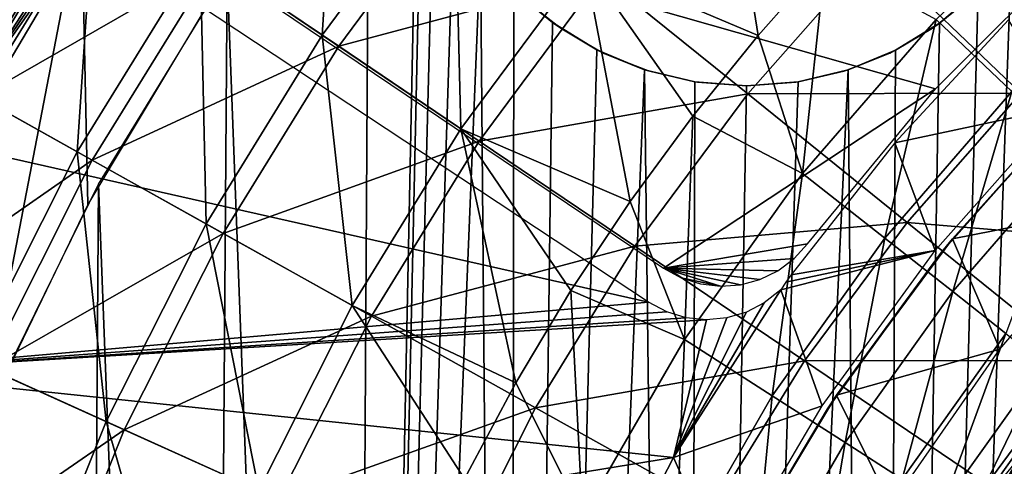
# Model space of a CAD drawing. Header units: millimetres. Extents: x -208 to -25, y 23 to 205.
# Tile 398 of 635: x -139.83 to -130.53, y 123.53 to 127.75. Entities that reach past the tile are written whole.
import ezdxf

# ---------------------------------------------------------------- set-up
doc = ezdxf.new("R2010")
doc.units = ezdxf.units.MM
doc.header["$LTSCALE"] = 65.185185
for name, color, linetype in [('136', 7, 'CONTINUOUS'), ('2', 7, 'CONTINUOUS'), ('27', 7, 'CONTINUOUS'), ('29', 7, 'CONTINUOUS'), ('4', 7, 'CONTINUOUS'), ('5', 7, 'CONTINUOUS'), ('520', 7, 'CONTINUOUS'), ('528', 7, 'CONTINUOUS'), ('530', 7, 'CONTINUOUS'), ('540', 7, 'CONTINUOUS'), ('546', 7, 'CONTINUOUS'), ('547', 7, 'CONTINUOUS'), ('9', 7, 'CONTINUOUS')]:
    doc.layers.add(name, color=color, linetype=linetype)

msp = doc.modelspace()

# ---------------------------------------------------------------- linework, layer by layer
at = {"layer": '136', "linetype": 'CONTINUOUS'}
for points in [[(-131.1796, 127.0982, -148.76), (-129.837, 128.4407, -148.76), (-139.9729, 129.6015, -148.76), (-131.1796, 127.0982, -148.76)], [(-133.7477, 125.4026, -148.76), (-131.1796, 127.0982, -148.76), (-139.9729, 129.6015, -148.76), (-133.7477, 125.4026, -148.76)], [(-132.3873, 125.6332, -148.76), (-131.1796, 127.0982, -148.76), (-133.7477, 125.4026, -148.76), (-132.3873, 125.6332, -148.76)], [(-132.5155, 125.4921, -148.76), (-132.3873, 125.6332, -148.76), (-133.7477, 125.4026, -148.76), (-132.5155, 125.4921, -148.76)], [(-132.6671, 125.3785, -148.76), (-132.5155, 125.4921, -148.76), (-133.7477, 125.4026, -148.76), (-132.6671, 125.3785, -148.76)], [(-132.8373, 125.2954, -148.76), (-132.6671, 125.3785, -148.76), (-133.7477, 125.4026, -148.76), (-132.8373, 125.2954, -148.76)], [(-133.0214, 125.2457, -148.76), (-132.8373, 125.2954, -148.76), (-133.7477, 125.4026, -148.76), (-133.0214, 125.2457, -148.76)], [(-133.2115, 125.2319, -148.76), (-133.0214, 125.2457, -148.76), (-133.7477, 125.4026, -148.76), (-133.2115, 125.2319, -148.76)], [(-133.5802, 125.3116, -148.76), (-133.2115, 125.2319, -148.76), (-133.7477, 125.4026, -148.76), (-133.5802, 125.3116, -148.76)], [(-133.3996, 125.2543, -148.76), (-133.2115, 125.2319, -148.76), (-133.5802, 125.3116, -148.76), (-133.3996, 125.2543, -148.76)]]:
    msp.add_3dface(points, dxfattribs=at)
at = {"layer": '2', "linetype": 'CONTINUOUS'}
for points in [[(-129.7811, 127.0436, 4.24), (-129.9255, 126.8979, -39.76), (-131.0168, 125.6806, 4.24), (-129.7811, 127.0436, 4.24)], [(-129.9255, 126.8979, -39.76), (-131.1306, 125.5406, -39.76), (-131.0168, 125.6806, 4.24), (-129.9255, 126.8979, -39.76)], [(-131.0168, 125.6806, 4.24), (-131.1306, 125.5406, -39.76), (-132.1134, 124.2021, 4.24), (-131.0168, 125.6806, 4.24)], [(-131.1306, 125.5406, -39.76), (-132.1987, 124.0735, -39.76), (-132.1134, 124.2021, 4.24), (-131.1306, 125.5406, -39.76)], [(-132.1134, 124.2021, 4.24), (-132.1987, 124.0735, -39.76), (-133.0582, 122.6261, 4.24), (-132.1134, 124.2021, 4.24)], [(-132.1987, 124.0735, -39.76), (-133.1192, 122.5112, -39.76), (-133.0582, 122.6261, 4.24), (-132.1987, 124.0735, -39.76)]]:
    msp.add_3dface(points, dxfattribs=at)
at = {"layer": '27', "linetype": 'CONTINUOUS'}
for points in [[(-140.4626, 126.8029, -167.76), (-139.2471, 128.8251, -167.76), (-140.1914, 123.9287, -167.76), (-140.4626, 126.8029, -167.76)], [(-140.1914, 123.9287, -167.76), (-139.2471, 128.8251, -167.76), (-139.1888, 126.0048, -167.76), (-140.1914, 123.9287, -167.76)], [(-139.2471, 128.8251, -167.76), (-137.9962, 127.9972, -167.76), (-139.1888, 126.0048, -167.76), (-139.2471, 128.8251, -167.76)]]:
    msp.add_3dface(points, dxfattribs=at)
at = {"layer": '29', "linetype": 'CONTINUOUS'}
for points in [[(-139.1996, 128.5949, -148.76), (-140.4091, 126.5523, -148.76), (-133.8911, 125.0813, -148.76), (-139.1996, 128.5949, -148.76)], [(-140.4091, 126.5523, -148.76), (-141.4296, 124.4265, -148.76), (-133.8911, 125.0813, -148.76), (-140.4091, 126.5523, -148.76)], [(-133.654, 123.6134, -148.76), (-132.6415, 125.1987, -148.76), (-132.7962, 125.076, -148.76), (-133.654, 123.6134, -148.76)], [(-133.8911, 125.0813, -148.76), (-141.4296, 124.4265, -148.76), (-133.7163, 124.9895, -148.76), (-133.8911, 125.0813, -148.76)], [(-132.9655, 124.9876, -148.76), (-133.654, 123.6134, -148.76), (-132.7962, 125.076, -148.76), (-132.9655, 124.9876, -148.76)], [(-133.7163, 124.9895, -148.76), (-141.4296, 124.4265, -148.76), (-133.5335, 124.9342, -148.76), (-133.7163, 124.9895, -148.76)], [(-133.5335, 124.9342, -148.76), (-141.4296, 124.4265, -148.76), (-133.3411, 124.9153, -148.76), (-133.5335, 124.9342, -148.76)], [(-133.151, 124.9332, -148.76), (-133.654, 123.6134, -148.76), (-132.9655, 124.9876, -148.76), (-133.151, 124.9332, -148.76)], [(-133.3411, 124.9153, -148.76), (-133.654, 123.6134, -148.76), (-133.151, 124.9332, -148.76), (-133.3411, 124.9153, -148.76)], [(-141.4296, 124.4265, -148.76), (-133.654, 123.6134, -148.76), (-133.3411, 124.9153, -148.76), (-141.4296, 124.4265, -148.76)], [(-133.654, 123.6134, -148.76), (-141.4296, 124.4265, -148.76), (-142.2636, 122.21, -148.76), (-133.654, 123.6134, -148.76)], [(-134.5062, 121.9512, -148.76), (-133.654, 123.6134, -148.76), (-142.2636, 122.21, -148.76), (-134.5062, 121.9512, -148.76)]]:
    msp.add_3dface(points, dxfattribs=at)
at = {"layer": '4', "linetype": 'CONTINUOUS'}
for points in [[(-129.7811, 127.0436, 4.24), (-131.0168, 125.6806, 4.24), (-129.4025, 125.9992, 4.24), (-129.7811, 127.0436, 4.24)], [(-129.4025, 125.9992, 4.24), (-131.0168, 125.6806, 4.24), (-130.5712, 124.6351, 4.24), (-129.4025, 125.9992, 4.24)], [(-131.0168, 125.6806, 4.24), (-132.1134, 124.2021, 4.24), (-130.5712, 124.6351, 4.24), (-131.0168, 125.6806, 4.24)], [(-130.5712, 124.6351, 4.24), (-132.1134, 124.2021, 4.24), (-131.5966, 123.1585, 4.24), (-130.5712, 124.6351, 4.24)], [(-132.1134, 124.2021, 4.24), (-133.0582, 122.6261, 4.24), (-131.5966, 123.1585, 4.24), (-132.1134, 124.2021, 4.24)]]:
    msp.add_3dface(points, dxfattribs=at)
at = {"layer": '5', "linetype": 'CONTINUOUS'}
for points in [[(-131.5636, 126.5857, -148.76), (-129.9822, 126.9233, -39.76), (-130.489, 127.7502, -148.76), (-131.5636, 126.5857, -148.76)], [(-131.1823, 125.5694, -39.76), (-129.9822, 126.9233, -39.76), (-131.5636, 126.5857, -148.76), (-131.1823, 125.5694, -39.76)], [(-132.541, 125.3393, -148.76), (-131.1823, 125.5694, -39.76), (-131.5636, 126.5857, -148.76), (-132.541, 125.3393, -148.76)], [(-132.25, 124.1015, -39.76), (-131.1823, 125.5694, -39.76), (-132.6415, 125.1987, -148.76), (-132.25, 124.1015, -39.76)], [(-132.6415, 125.1987, -148.76), (-131.1823, 125.5694, -39.76), (-132.5914, 125.2692, -148.76), (-132.6415, 125.1987, -148.76)], [(-132.5914, 125.2692, -148.76), (-131.1823, 125.5694, -39.76), (-132.541, 125.3393, -148.76), (-132.5914, 125.2692, -148.76)], [(-133.654, 123.6134, -148.76), (-132.25, 124.1015, -39.76), (-132.6415, 125.1987, -148.76), (-133.654, 123.6134, -148.76)], [(-133.1739, 122.5325, -39.76), (-132.25, 124.1015, -39.76), (-133.654, 123.6134, -148.76), (-133.1739, 122.5325, -39.76)], [(-134.5062, 121.9512, -148.76), (-133.1739, 122.5325, -39.76), (-133.654, 123.6134, -148.76), (-134.5062, 121.9512, -148.76)]]:
    msp.add_3dface(points, dxfattribs=at)
at = {"layer": '520', "linetype": 'CONTINUOUS'}
msp.add_3dface([(-130.0966, 123.9692, 11.8717), (-130.5234, 123.4443, 10.3214), (-130.5928, 123.272, 11.8717), (-130.0966, 123.9692, 11.8717)], dxfattribs=at)
at = {"layer": '528', "linetype": 'CONTINUOUS'}
for points in [[(-129.7788, 129.0821, 25.5508), (-130.4579, 127.0711, 23.3991), (-131.1729, 127.7528, 25.5508), (-129.7788, 129.0821, 25.5508)], [(-132.2182, 128.3224, 27.6163), (-132.4343, 126.2971, 25.5508), (-132.8549, 127.6032, 27.6163), (-132.2182, 128.3224, 27.6163)], [(-131.1729, 127.7528, 25.5508), (-132.4343, 126.2971, 25.5508), (-132.2182, 128.3224, 27.6163), (-131.1729, 127.7528, 25.5508)], [(-131.1729, 127.7528, 25.5508), (-131.6577, 125.6864, 23.3991), (-132.4343, 126.2971, 25.5508), (-131.1729, 127.7528, 25.5508)], [(-130.4579, 127.0711, 23.3991), (-131.6577, 125.6864, 23.3991), (-131.1729, 127.7528, 25.5508), (-130.4579, 127.0711, 23.3991)], [(-132.8549, 127.6032, 27.6163), (-132.4343, 126.2971, 25.5508), (-133.4719, 126.8392, 27.6163), (-132.8549, 127.6032, 27.6163)], [(-130.4579, 127.0711, 23.3991), (-131.0159, 125.1817, 21.1767), (-131.6577, 125.6864, 23.3991), (-130.4579, 127.0711, 23.3991)], [(-129.867, 126.5077, 21.1767), (-131.0159, 125.1817, 21.1767), (-130.4579, 127.0711, 23.3991), (-129.867, 126.5077, 21.1767)], [(-133.4719, 126.8392, 27.6163), (-133.5516, 124.728, 25.5508), (-134.0635, 126.0329, 27.6163), (-133.4719, 126.8392, 27.6163)], [(-132.4343, 126.2971, 25.5508), (-133.5516, 124.728, 25.5508), (-133.4719, 126.8392, 27.6163), (-132.4343, 126.2971, 25.5508)], [(-129.867, 126.5077, 21.1767), (-130.5128, 124.7861, 18.8973), (-131.0159, 125.1817, 21.1767), (-129.867, 126.5077, 21.1767)], [(-132.4343, 126.2971, 25.5508), (-132.7205, 124.1939, 23.3991), (-133.5516, 124.728, 25.5508), (-132.4343, 126.2971, 25.5508)], [(-131.6577, 125.6864, 23.3991), (-132.7205, 124.1939, 23.3991), (-132.4343, 126.2971, 25.5508), (-131.6577, 125.6864, 23.3991)], [(-134.0635, 126.0329, 27.6163), (-133.5516, 124.728, 25.5508), (-134.6229, 125.19, 27.6163), (-134.0635, 126.0329, 27.6163)], [(-131.6577, 125.6864, 23.3991), (-132.0337, 123.7525, 21.1767), (-132.7205, 124.1939, 23.3991), (-131.6577, 125.6864, 23.3991)], [(-131.0159, 125.1817, 21.1767), (-132.0337, 123.7525, 21.1767), (-131.6577, 125.6864, 23.3991), (-131.0159, 125.1817, 21.1767)], [(-134.6229, 125.19, 27.6163), (-134.5147, 123.0599, 25.5508), (-135.1444, 124.3171, 27.6163), (-134.6229, 125.19, 27.6163)], [(-133.5516, 124.728, 25.5508), (-134.5147, 123.0599, 25.5508), (-134.6229, 125.19, 27.6163), (-133.5516, 124.728, 25.5508)], [(-131.0159, 125.1817, 21.1767), (-131.4952, 123.4065, 18.8973), (-132.0337, 123.7525, 21.1767), (-131.0159, 125.1817, 21.1767)], [(-130.5128, 124.7861, 18.8973), (-131.4952, 123.4065, 18.8973), (-131.0159, 125.1817, 21.1767), (-130.5128, 124.7861, 18.8973)], [(-130.5128, 124.7861, 18.8973), (-131.1085, 123.158, 16.5747), (-131.4952, 123.4065, 18.8973), (-130.5128, 124.7861, 18.8973)], [(-130.1515, 124.5019, 16.5747), (-131.1085, 123.158, 16.5747), (-130.5128, 124.7861, 18.8973), (-130.1515, 124.5019, 16.5747)], [(-133.5516, 124.728, 25.5508), (-133.6366, 122.6072, 23.3991), (-134.5147, 123.0599, 25.5508), (-133.5516, 124.728, 25.5508)], [(-132.7205, 124.1939, 23.3991), (-133.6366, 122.6072, 23.3991), (-133.5516, 124.728, 25.5508), (-132.7205, 124.1939, 23.3991)], [(-130.1515, 124.5019, 16.5747), (-130.8759, 123.0085, 14.2233), (-131.1085, 123.158, 16.5747), (-130.1515, 124.5019, 16.5747)], [(-129.9342, 124.331, 14.2233), (-130.8759, 123.0085, 14.2233), (-130.1515, 124.5019, 16.5747), (-129.9342, 124.331, 14.2233)], [(-135.1444, 124.3171, 27.6163), (-134.5147, 123.0599, 25.5508), (-135.6282, 123.4119, 27.6164), (-135.1444, 124.3171, 27.6163)], [(-129.9342, 124.331, 14.2233), (-130.5928, 123.272, 11.8717), (-130.8759, 123.0085, 14.2233), (-129.9342, 124.331, 14.2233)], [(-130.0966, 123.9692, 11.8717), (-130.5928, 123.272, 11.8717), (-129.9342, 124.331, 14.2233), (-130.0966, 123.9692, 11.8717)], [(-132.7205, 124.1939, 23.3991), (-132.9109, 122.2331, 21.1767), (-133.6366, 122.6072, 23.3991), (-132.7205, 124.1939, 23.3991)], [(-132.0337, 123.7525, 21.1767), (-132.9109, 122.2331, 21.1767), (-132.7205, 124.1939, 23.3991), (-132.0337, 123.7525, 21.1767)], [(-132.0337, 123.7525, 21.1767), (-132.342, 121.9398, 18.8973), (-132.9109, 122.2331, 21.1767), (-132.0337, 123.7525, 21.1767)], [(-131.4952, 123.4065, 18.8973), (-132.342, 121.9398, 18.8973), (-132.0337, 123.7525, 21.1767), (-131.4952, 123.4065, 18.8973)]]:
    msp.add_3dface(points, dxfattribs=at)
at = {"layer": '530', "linetype": 'CONTINUOUS'}
for points in [[(-138.1268, 128.386, 33.6882), (-136.8107, 130.1655, 33.6882), (-136.9721, 127.6056, 31.5115), (-138.1268, 128.386, 33.6882)], [(-136.9721, 127.6056, 31.5115), (-136.8107, 130.1655, 33.6882), (-135.7264, 129.2899, 31.5115), (-136.9721, 127.6056, 31.5115)], [(-132.8549, 127.6032, 27.6163), (-134.4966, 128.297, 29.4664), (-133.2011, 129.7689, 29.4664), (-132.8549, 127.6032, 27.6163)], [(-132.2182, 128.3224, 27.6163), (-132.8549, 127.6032, 27.6163), (-133.2011, 129.7689, 29.4664), (-132.2182, 128.3224, 27.6163)], [(-140.3314, 127.0846, 35.9796), (-139.937, 129.6095, 38.3676), (-139.1177, 129.0558, 35.9796), (-140.3314, 127.0846, 35.9796)], [(-141.0975, 127.5126, 58.6226), (-139.0038, 128.9787, 60.9996), (-139.8448, 129.5471, 58.6226), (-141.0975, 127.5126, 58.6226)], [(-136.9721, 127.6056, 31.5115), (-135.7264, 129.2899, 31.5115), (-135.6625, 126.7205, 29.4664), (-136.9721, 127.6056, 31.5115)], [(-135.6625, 126.7205, 29.4664), (-135.7264, 129.2899, 31.5115), (-134.4966, 128.297, 29.4664), (-135.6625, 126.7205, 29.4664)], [(-136.8176, 127.5011, 65.439), (-135.5812, 129.1728, 65.439), (-137.9921, 128.2949, 63.2777), (-136.8176, 127.5011, 65.439)], [(-136.8176, 127.5011, 65.439), (-134.3341, 128.1657, 67.4665), (-135.5812, 129.1728, 65.439), (-136.8176, 127.5011, 65.439)], [(-140.3314, 127.0846, 35.9796), (-139.1177, 129.0558, 35.9796), (-139.2873, 126.5014, 33.6882), (-140.3314, 127.0846, 35.9796)], [(-139.2873, 126.5014, 33.6882), (-139.1177, 129.0558, 35.9796), (-138.1268, 128.386, 33.6882), (-139.2873, 126.5014, 33.6882)], [(-140.2113, 127.0176, 60.9996), (-139.0038, 128.9787, 60.9996), (-141.0975, 127.5126, 58.6226), (-140.2113, 127.0176, 60.9996)], [(-140.2113, 127.0176, 60.9996), (-137.9921, 128.2949, 63.2777), (-139.0038, 128.9787, 60.9996), (-140.2113, 127.0176, 60.9996)], [(-139.2873, 126.5014, 33.6882), (-138.1268, 128.386, 33.6882), (-138.0705, 125.8216, 31.5115), (-139.2873, 126.5014, 33.6882)], [(-138.0705, 125.8216, 31.5115), (-138.1268, 128.386, 33.6882), (-136.9721, 127.6056, 31.5115), (-138.0705, 125.8216, 31.5115)], [(-132.9524, 127.0501, 69.3445), (-131.7682, 128.3956, 69.3445), (-134.3341, 128.1657, 67.4665), (-132.9524, 127.0501, 69.3445)], [(-132.9524, 127.0501, 69.3445), (-130.3713, 127.0568, 71.0583), (-131.7682, 128.3956, 69.3445), (-132.9524, 127.0501, 69.3445)], [(-130.3713, 127.0568, 71.0583), (-129.1959, 128.1833, 71.0583), (-131.7682, 128.3956, 69.3445), (-130.3713, 127.0568, 71.0583)], [(-139.1453, 126.422, 63.2777), (-137.9921, 128.2949, 63.2777), (-140.2113, 127.0176, 60.9996), (-139.1453, 126.422, 63.2777)], [(-139.1453, 126.422, 63.2777), (-136.8176, 127.5011, 65.439), (-137.9921, 128.2949, 63.2777), (-139.1453, 126.422, 63.2777)], [(-134.0635, 126.0329, 27.6163), (-135.6625, 126.7205, 29.4664), (-134.4966, 128.297, 29.4664), (-134.0635, 126.0329, 27.6163)], [(-132.8549, 127.6032, 27.6163), (-133.4719, 126.8392, 27.6163), (-134.4966, 128.297, 29.4664), (-132.8549, 127.6032, 27.6163)], [(-133.4719, 126.8392, 27.6163), (-134.0635, 126.0329, 27.6163), (-134.4966, 128.297, 29.4664), (-133.4719, 126.8392, 27.6163)], [(-135.4895, 126.6035, 67.4665), (-134.3341, 128.1657, 67.4665), (-136.8176, 127.5011, 65.439), (-135.4895, 126.6035, 67.4665)], [(-135.4895, 126.6035, 67.4665), (-132.9524, 127.0501, 69.3445), (-134.3341, 128.1657, 67.4665), (-135.4895, 126.6035, 67.4665)], [(-138.0705, 125.8216, 31.5115), (-136.9721, 127.6056, 31.5115), (-136.6906, 125.0508, 29.4664), (-138.0705, 125.8216, 31.5115)], [(-136.6906, 125.0508, 29.4664), (-136.9721, 127.6056, 31.5115), (-135.6625, 126.7205, 29.4664), (-136.6906, 125.0508, 29.4664)], [(-137.9077, 125.7307, 65.439), (-136.8176, 127.5011, 65.439), (-139.1453, 126.422, 63.2777), (-137.9077, 125.7307, 65.439)], [(-137.9077, 125.7307, 65.439), (-135.4895, 126.6035, 67.4665), (-136.8176, 127.5011, 65.439), (-137.9077, 125.7307, 65.439)], [(-140.2837, 124.5251, 33.6882), (-140.3314, 127.0846, 35.9796), (-139.2873, 126.5014, 33.6882), (-140.2837, 124.5251, 33.6882)], [(-141.2482, 124.961, 60.9996), (-139.1453, 126.422, 63.2777), (-140.2113, 127.0176, 60.9996), (-141.2482, 124.961, 60.9996)], [(-134.0182, 125.6091, 69.3445), (-132.9524, 127.0501, 69.3445), (-135.4895, 126.6035, 67.4665), (-134.0182, 125.6091, 69.3445)], [(-134.0182, 125.6091, 69.3445), (-131.447, 125.8346, 71.0583), (-132.9524, 127.0501, 69.3445), (-134.0182, 125.6091, 69.3445)], [(-131.447, 125.8346, 71.0583), (-130.3713, 127.0568, 71.0583), (-132.9524, 127.0501, 69.3445), (-131.447, 125.8346, 71.0583)], [(-131.447, 125.8346, 71.0583), (-128.8706, 125.6184, 72.5944), (-130.3713, 127.0568, 71.0583), (-131.447, 125.8346, 71.0583)], [(-135.1444, 124.3171, 27.6163), (-136.6906, 125.0508, 29.4664), (-135.6625, 126.7205, 29.4664), (-135.1444, 124.3171, 27.6163)], [(-134.0635, 126.0329, 27.6163), (-134.6229, 125.19, 27.6163), (-135.6625, 126.7205, 29.4664), (-134.0635, 126.0329, 27.6163)], [(-134.6229, 125.19, 27.6163), (-135.1444, 124.3171, 27.6163), (-135.6625, 126.7205, 29.4664), (-134.6229, 125.19, 27.6163)], [(-136.5082, 124.9489, 67.4665), (-135.4895, 126.6035, 67.4665), (-137.9077, 125.7307, 65.439), (-136.5082, 124.9489, 67.4665)], [(-136.5082, 124.9489, 67.4665), (-134.0182, 125.6091, 69.3445), (-135.4895, 126.6035, 67.4665), (-136.5082, 124.9489, 67.4665)], [(-140.1355, 124.4581, 63.2777), (-139.1453, 126.422, 63.2777), (-141.2482, 124.961, 60.9996), (-140.1355, 124.4581, 63.2777)], [(-140.2837, 124.5251, 33.6882), (-139.2873, 126.5014, 33.6882), (-139.0137, 123.951, 31.5115), (-140.2837, 124.5251, 33.6882)], [(-140.1355, 124.4581, 63.2777), (-137.9077, 125.7307, 65.439), (-139.1453, 126.422, 63.2777), (-140.1355, 124.4581, 63.2777)], [(-139.0137, 123.951, 31.5115), (-139.2873, 126.5014, 33.6882), (-138.0705, 125.8216, 31.5115), (-139.0137, 123.951, 31.5115)], [(-139.0137, 123.951, 31.5115), (-138.0705, 125.8216, 31.5115), (-137.5734, 123.2999, 29.4664), (-139.0137, 123.951, 31.5115)], [(-137.5734, 123.2999, 29.4664), (-138.0705, 125.8216, 31.5115), (-136.6906, 125.0508, 29.4664), (-137.5734, 123.2999, 29.4664)], [(-132.4151, 124.5256, 71.0583), (-131.447, 125.8346, 71.0583), (-134.0182, 125.6091, 69.3445), (-132.4151, 124.5256, 71.0583)], [(-132.4151, 124.5256, 71.0583), (-129.8297, 124.5287, 72.5944), (-131.447, 125.8346, 71.0583), (-132.4151, 124.5256, 71.0583)], [(-129.8297, 124.5287, 72.5944), (-128.8706, 125.6184, 72.5944), (-131.447, 125.8346, 71.0583), (-129.8297, 124.5287, 72.5944)], [(-138.8437, 123.8741, 65.439), (-137.9077, 125.7307, 65.439), (-140.1355, 124.4581, 63.2777), (-138.8437, 123.8741, 65.439)], [(-138.8437, 123.8741, 65.439), (-136.5082, 124.9489, 67.4665), (-137.9077, 125.7307, 65.439), (-138.8437, 123.8741, 65.439)], [(-134.9579, 124.0828, 69.3445), (-134.0182, 125.6091, 69.3445), (-136.5082, 124.9489, 67.4665), (-134.9579, 124.0828, 69.3445)], [(-134.9579, 124.0828, 69.3445), (-132.4151, 124.5256, 71.0583), (-134.0182, 125.6091, 69.3445), (-134.9579, 124.0828, 69.3445)], [(-135.6282, 123.4119, 27.6164), (-137.5734, 123.2999, 29.4664), (-136.6906, 125.0508, 29.4664), (-135.6282, 123.4119, 27.6164)], [(-135.1444, 124.3171, 27.6163), (-135.6282, 123.4119, 27.6164), (-136.6906, 125.0508, 29.4664), (-135.1444, 124.3171, 27.6163)], [(-137.383, 123.2139, 67.4665), (-136.5082, 124.9489, 67.4665), (-138.8437, 123.8741, 65.439), (-137.383, 123.2139, 67.4665)], [(-137.383, 123.2139, 67.4665), (-134.9579, 124.0828, 69.3445), (-136.5082, 124.9489, 67.4665), (-137.383, 123.2139, 67.4665)], [(-141.1089, 122.4714, 33.6882), (-140.2837, 124.5251, 33.6882), (-139.7948, 122.0071, 31.5115), (-141.1089, 122.4714, 33.6882)], [(-139.7948, 122.0071, 31.5115), (-140.2837, 124.5251, 33.6882), (-139.0137, 123.951, 31.5115), (-139.7948, 122.0071, 31.5115)], [(-133.2687, 123.1392, 71.0583), (-132.4151, 124.5256, 71.0583), (-134.9579, 124.0828, 69.3445), (-133.2687, 123.1392, 71.0583)], [(-133.2687, 123.1392, 71.0583), (-130.6929, 123.3616, 72.5944), (-132.4151, 124.5256, 71.0583), (-133.2687, 123.1392, 71.0583)], [(-130.6929, 123.3616, 72.5944), (-129.8297, 124.5287, 72.5944), (-132.4151, 124.5256, 71.0583), (-130.6929, 123.3616, 72.5944)], [(-130.6929, 123.3616, 72.5944), (-128.1131, 123.1427, 73.9409), (-129.8297, 124.5287, 72.5944), (-130.6929, 123.3616, 72.5944)], [(-140.9556, 122.4172, 63.2777), (-138.8437, 123.8741, 65.439), (-140.1355, 124.4581, 63.2777), (-140.9556, 122.4172, 63.2777)], [(-135.7648, 122.4824, 69.3445), (-134.9579, 124.0828, 69.3445), (-137.383, 123.2139, 67.4665), (-135.7648, 122.4824, 69.3445)], [(-135.7648, 122.4824, 69.3445), (-133.2687, 123.1392, 71.0583), (-134.9579, 124.0828, 69.3445), (-135.7648, 122.4824, 69.3445)], [(-139.7948, 122.0071, 31.5115), (-139.0137, 123.951, 31.5115), (-138.3045, 121.4805, 29.4664), (-139.7948, 122.0071, 31.5115)], [(-138.3045, 121.4805, 29.4664), (-139.0137, 123.951, 31.5115), (-137.5734, 123.2999, 29.4664), (-138.3045, 121.4805, 29.4664)], [(-139.619, 121.9449, 65.439), (-138.8437, 123.8741, 65.439), (-140.9556, 122.4172, 63.2777), (-139.619, 121.9449, 65.439)], [(-139.619, 121.9449, 65.439), (-137.383, 123.2139, 67.4665), (-138.8437, 123.8741, 65.439), (-139.619, 121.9449, 65.439)]]:
    msp.add_3dface(points, dxfattribs=at)
at = {"layer": '540', "linetype": 'CONTINUOUS'}
for points in [[(-134.7965, 127.725, -167.76), (-135.1642, 128.0413, -167.76), (-135.0708, 127.9511, -162.26), (-134.7965, 127.725, -167.76)], [(-134.7107, 127.6641, -162.26), (-134.7965, 127.725, -167.76), (-135.0708, 127.9511, -162.26), (-134.7107, 127.6641, -162.26)], [(-134.3793, 127.4671, -167.76), (-134.7965, 127.725, -167.76), (-134.7107, 127.6641, -162.26), (-134.3793, 127.4671, -167.76)], [(-134.3099, 127.4325, -162.26), (-134.3793, 127.4671, -167.76), (-134.7107, 127.6641, -162.26), (-134.3099, 127.4325, -162.26)], [(-133.9273, 127.2788, -167.76), (-134.3793, 127.4671, -167.76), (-134.3099, 127.4325, -162.26), (-133.9273, 127.2788, -167.76)], [(-133.8789, 127.2632, -162.26), (-133.9273, 127.2788, -167.76), (-134.3099, 127.4325, -162.26), (-133.8789, 127.2632, -162.26)], [(-133.4532, 127.164, -167.76), (-133.9273, 127.2788, -167.76), (-133.8789, 127.2632, -162.26), (-133.4532, 127.164, -167.76)], [(-133.4268, 127.1598, -162.26), (-133.4532, 127.164, -167.76), (-133.8789, 127.2632, -162.26), (-133.4268, 127.1598, -162.26)], [(-132.9639, 127.1251, -162.26), (-133.4532, 127.164, -167.76), (-133.4268, 127.1598, -162.26), (-132.9639, 127.1251, -162.26)], [(-132.9639, 127.1251, -167.76), (-133.4532, 127.164, -167.76), (-132.9639, 127.1251, -162.26), (-132.9639, 127.1251, -167.76)]]:
    msp.add_3dface(points, dxfattribs=at)
at = {"layer": '546', "linetype": 'CONTINUOUS'}
for points in [[(-137.8714, 128.1841, -167.76), (-136.5184, 132.2989, -167.76), (-136.7245, 97.8168, -167.76), (-137.8714, 128.1841, -167.76)], [(-136.5184, 132.2989, -167.76), (-136.0639, 130.2323, -167.76), (-136.7245, 97.8168, -167.76), (-136.5184, 132.2989, -167.76)], [(-136.0639, 130.2323, -167.76), (-136.0267, 129.7472, -167.76), (-136.7245, 97.8168, -167.76), (-136.0639, 130.2323, -167.76)], [(-129.781, 91.7098, -167.76), (-131.7171, 92.9952, -167.76), (-129.8639, 130.2178, -167.76), (-129.781, 91.7098, -167.76)], [(-129.8639, 130.2178, -167.76), (-131.7171, 92.9952, -167.76), (-129.9034, 129.7324, -167.76), (-129.8639, 130.2178, -167.76)], [(-136.0267, 129.7472, -167.76), (-135.9146, 129.2751, -167.76), (-136.7245, 97.8168, -167.76), (-136.0267, 129.7472, -167.76)], [(-129.9034, 129.7324, -167.76), (-131.7171, 92.9952, -167.76), (-130.0182, 129.26, -167.76), (-129.9034, 129.7324, -167.76)], [(-135.9146, 129.2751, -167.76), (-135.7301, 128.8258, -167.76), (-136.7245, 97.8168, -167.76), (-135.9146, 129.2751, -167.76)], [(-130.0182, 129.26, -167.76), (-131.7171, 92.9952, -167.76), (-130.2054, 128.8107, -167.76), (-130.0182, 129.26, -167.76)], [(-135.7301, 128.8258, -167.76), (-135.477, 128.4103, -167.76), (-136.7245, 97.8168, -167.76), (-135.7301, 128.8258, -167.76)], [(-130.2054, 128.8107, -167.76), (-131.7171, 92.9952, -167.76), (-130.4607, 128.3966, -167.76), (-130.2054, 128.8107, -167.76)], [(-136.7245, 97.8168, -167.76), (-135.477, 128.4103, -167.76), (-135.2035, 96.0612, -167.76), (-136.7245, 97.8168, -167.76)], [(-135.477, 128.4103, -167.76), (-135.1642, 128.0413, -167.76), (-135.2035, 96.0612, -167.76), (-135.477, 128.4103, -167.76)], [(-130.4607, 128.3966, -167.76), (-131.7171, 92.9952, -167.76), (-130.7743, 128.0306, -167.76), (-130.4607, 128.3966, -167.76)], [(-139.0853, 126.1958, -167.76), (-137.8714, 128.1841, -167.76), (-138.079, 99.6986, -167.76), (-139.0853, 126.1958, -167.76)], [(-138.079, 99.6986, -167.76), (-137.8714, 128.1841, -167.76), (-136.7245, 97.8168, -167.76), (-138.079, 99.6986, -167.76)], [(-135.1642, 128.0413, -167.76), (-134.7965, 127.725, -167.76), (-135.2035, 96.0612, -167.76), (-135.1642, 128.0413, -167.76)], [(-130.7743, 128.0306, -167.76), (-131.7171, 92.9952, -167.76), (-131.1411, 127.7178, -167.76), (-130.7743, 128.0306, -167.76)], [(-134.7965, 127.725, -167.76), (-134.3793, 127.4671, -167.76), (-135.2035, 96.0612, -167.76), (-134.7965, 127.725, -167.76)], [(-131.1411, 127.7178, -167.76), (-131.7171, 92.9952, -167.76), (-131.556, 127.4632, -167.76), (-131.1411, 127.7178, -167.76)], [(-134.3793, 127.4671, -167.76), (-133.9273, 127.2788, -167.76), (-135.2035, 96.0612, -167.76), (-134.3793, 127.4671, -167.76)], [(-131.556, 127.4632, -167.76), (-131.7171, 92.9952, -167.76), (-132.0051, 127.2773, -167.76), (-131.556, 127.4632, -167.76)], [(-135.2035, 96.0612, -167.76), (-133.9273, 127.2788, -167.76), (-133.5288, 94.4489, -167.76), (-135.2035, 96.0612, -167.76)], [(-133.9273, 127.2788, -167.76), (-133.4532, 127.164, -167.76), (-133.5288, 94.4489, -167.76), (-133.9273, 127.2788, -167.76)], [(-131.7171, 92.9952, -167.76), (-133.5288, 94.4489, -167.76), (-132.0051, 127.2773, -167.76), (-131.7171, 92.9952, -167.76)], [(-132.0051, 127.2773, -167.76), (-133.5288, 94.4489, -167.76), (-132.4765, 127.1638, -167.76), (-132.0051, 127.2773, -167.76)], [(-133.4532, 127.164, -167.76), (-132.9639, 127.1251, -167.76), (-133.5288, 94.4489, -167.76), (-133.4532, 127.164, -167.76)], [(-133.5288, 94.4489, -167.76), (-132.9639, 127.1251, -167.76), (-132.4765, 127.1638, -167.76), (-133.5288, 94.4489, -167.76)], [(-140.112, 124.1115, -167.76), (-139.0853, 126.1958, -167.76), (-139.2591, 101.6951, -167.76), (-140.112, 124.1115, -167.76)], [(-139.2591, 101.6951, -167.76), (-139.0853, 126.1958, -167.76), (-138.079, 99.6986, -167.76), (-139.2591, 101.6951, -167.76)], [(-140.2541, 103.7889, -167.76), (-140.112, 124.1115, -167.76), (-139.2591, 101.6951, -167.76), (-140.2541, 103.7889, -167.76)]]:
    msp.add_3dface(points, dxfattribs=at)
at = {"layer": '547', "linetype": 'CONTINUOUS'}
for points in [[(-130.7743, 128.0306, -167.76), (-131.1411, 127.7178, -167.76), (-130.8464, 127.961, -162.26), (-130.7743, 128.0306, -167.76)], [(-130.8464, 127.961, -162.26), (-131.1411, 127.7178, -167.76), (-131.2076, 127.6706, -162.26), (-130.8464, 127.961, -162.26)], [(-131.2076, 127.6706, -162.26), (-131.556, 127.4632, -167.76), (-131.6107, 127.436, -162.26), (-131.2076, 127.6706, -162.26)], [(-131.1411, 127.7178, -167.76), (-131.556, 127.4632, -167.76), (-131.2076, 127.6706, -162.26), (-131.1411, 127.7178, -167.76)], [(-131.556, 127.4632, -167.76), (-132.0051, 127.2773, -167.76), (-131.6107, 127.436, -162.26), (-131.556, 127.4632, -167.76)], [(-131.6107, 127.436, -162.26), (-132.0051, 127.2773, -167.76), (-132.0447, 127.2645, -162.26), (-131.6107, 127.436, -162.26)], [(-132.0447, 127.2645, -162.26), (-132.4765, 127.1638, -167.76), (-132.4993, 127.1601, -162.26), (-132.0447, 127.2645, -162.26)], [(-132.0051, 127.2773, -167.76), (-132.4765, 127.1638, -167.76), (-132.0447, 127.2645, -162.26), (-132.0051, 127.2773, -167.76)], [(-132.4765, 127.1638, -167.76), (-132.9639, 127.1251, -167.76), (-132.4993, 127.1601, -162.26), (-132.4765, 127.1638, -167.76)], [(-132.9639, 127.1251, -167.76), (-132.9639, 127.1251, -162.26), (-132.4993, 127.1601, -162.26), (-132.9639, 127.1251, -167.76)]]:
    msp.add_3dface(points, dxfattribs=at)
at = {"layer": '9', "linetype": 'CONTINUOUS'}
for points in [[(-140.4626, 126.8029, -167.76), (-139.2236, 128.7102, -158.26), (-139.2471, 128.8251, -167.76), (-140.4626, 126.8029, -167.76)], [(-139.2118, 128.6526, -153.5106), (-139.2236, 128.7102, -158.26), (-140.4626, 126.8029, -167.76), (-139.2118, 128.6526, -153.5106)], [(-139.1996, 128.5949, -148.76), (-139.2118, 128.6526, -153.5106), (-140.4626, 126.8029, -167.76), (-139.1996, 128.5949, -148.76)], [(-140.4091, 126.5523, -148.76), (-139.1996, 128.5949, -148.76), (-140.4626, 126.8029, -167.76), (-140.4091, 126.5523, -148.76)]]:
    msp.add_3dface(points, dxfattribs=at)

doc.saveas('drawing.dxf')
